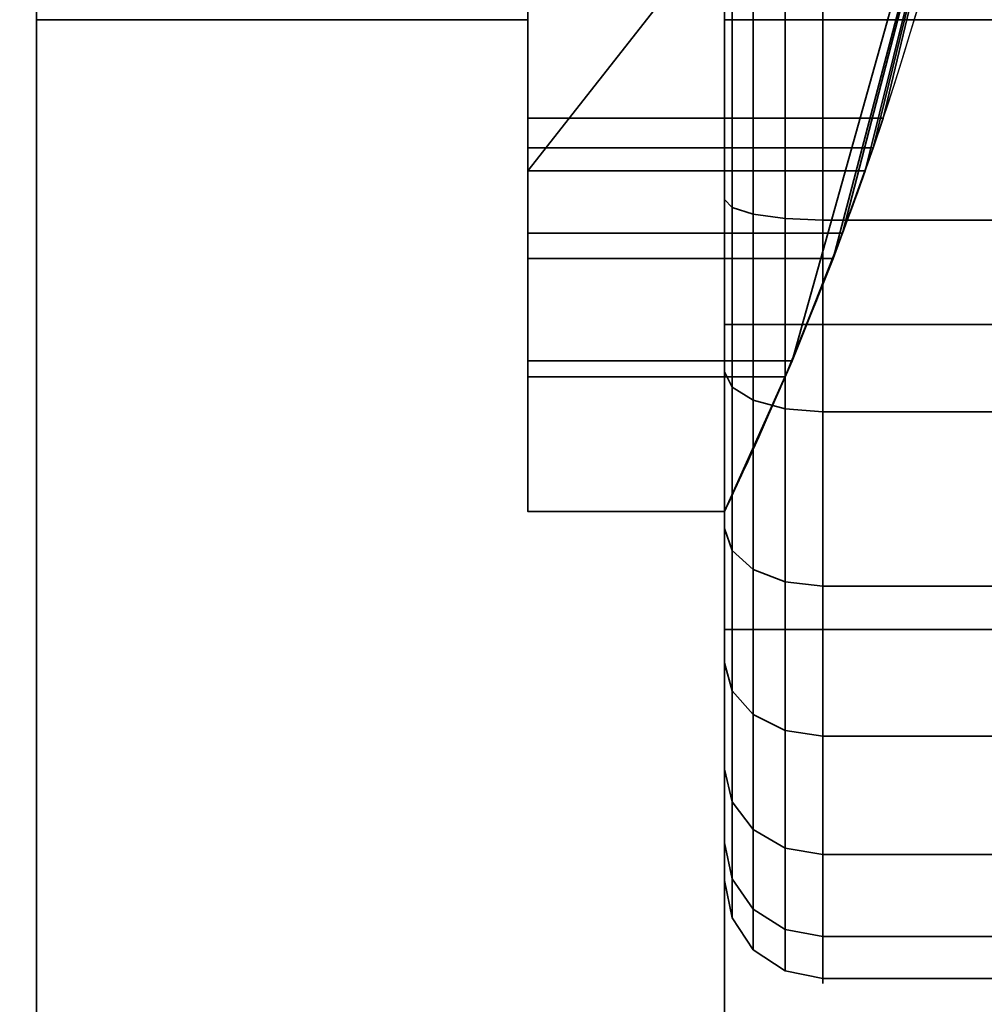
# Model space of a CAD drawing. Header units: millimetres. Extents: x -587 to 3688, y -115 to 120.
# Tile 434 of 656: x 1984 to 1989, y -37 to -32. Entities that reach past the tile are written whole.
import ezdxf

# ---------------------------------------------------------------- set-up
doc = ezdxf.new("R2010")
doc.units = ezdxf.units.MM
doc.layers.add('152', color=7, linetype='Continuous', true_color=0xffffff)

# ---------------------------------------------------------------- blocks, each defined once
blk = doc.blocks.new('UG_SURFACE_002')
at = {"layer": '152', "color": 252, "linetype": 'Continuous', "lineweight": 35}
for points in [[(2162.4999, -40, 2198), (2162.4999, 110, 2198), (837.5, 110, 2198), (837.5, -40, 2198)], [(987.5, -40, 2048.0001), (987.5, 110, 2048.0001), (2012.5, 110, 2048.0001), (2012.5, -40, 2048.0001)]]:
    blk.add_3dface(points, dxfattribs=at)
blk = doc.blocks.new('UG_SURFACE_048')
at = {"layer": '152', "color": 43, "linetype": 'Continuous', "lineweight": 35}
for points in [[(1016, 0, 2017), (1016, -49, 2017), (1984, -49, 2017), (1984, 0, 2017)], [(1984, 0, 2017), (1984, -49, 2017), (1984, -32, 27), (1984, -22, 27)], [(1016, -47), (1016, -2), (1984, -2), (1984, -47)], [(1984, -47), (1984, -2), (1984, -22.5, 14), (1984, -31.5, 14)], [(1986.5, -21.232, 28), (1986.5, -32.7679, 28), (1989.0083, -29.5753, 28), (1989.0083, -24.4247, 28)], [(1986.5, -32.7679, 28), (1986.5, -21.232, 28), (1986.5, -22, 27), (1986.5, -32, 27)], [(1984, -22, 27), (1984, -32, 27), (1986.5, -32, 27), (1986.5, -22, 27)], [(1986.5, -32.7679, 28), (1988.2158, -32.7679, 28), (1989.0083, -29.5753, 28)], [(1989.0083, -29.5753, 14), (1988.3076, -32.5, 14), (1986.5, -32.5, 14), (1986.5, -31.5, 14)], [(1988.052, -33.2144, 27.4679), (1987.8434, -33.7346, 15.8478), (1989.0083, -29.5753, 28)], [(1987.8434, -33.7346, 15.8478), (1988.1006, -33.0858, 15.4142), (1989.0083, -29.5753, 28)], [(1989.0083, -29.5753, 28), (1988.2158, -32.7679, 28), (1988.052, -33.2144, 27.4679)], [(1989.0083, -29.5753, 28), (1988.1006, -33.0858, 15.4142), (1988.256, -32.6522, 14.7654)], [(1988.256, -32.6522, 14.7654), (1989.0083, -29.5753, 14), (1989.0083, -29.5753, 28)], [(1988.256, -32.6522, 14.7654), (1988.3076, -32.5, 14), (1989.0083, -29.5753, 14)], [(1984, -32, 25), (1984, -30.2276, 25), (1986.5, -30.2276, 25), (1986.5, -32, 25)], [(1984, -31.5, 24), (1984, -30.2276, 24), (1984, -30.2276, 25), (1984, -32, 25)], [(1986.5, -32, 25), (1986.5, -30.2276, 25), (1986.5, -30.2276, 24), (1986.5, -31.5, 24)], [(1984, -49, 2), (1984, -47), (1984, -31.5, 14), (1984, -31.5, 24)], [(1984, -31.5, 24), (1984, -32, 25), (1984, -49, 2)], [(1986.5, -32, 25), (1986.5, -31.5, 24), (1986.5, -34.5, 27)], [(1986.5, -31.5, 24), (1986.5, -31.5, 14), (1986.5, -32.6522, 14.7654), (1986.5, -33.0858, 15.4142)], [(1986.5, -31.5, 14), (1986.5, -32.5, 14), (1986.5, -32.6522, 14.7654)], [(1986.5, -33.0858, 15.4142), (1986.5, -33.7346, 15.8478), (1986.5, -31.5, 24)], [(1986.5, -33.7346, 15.8478), (1986.5, -34.5, 16), (1986.5, -34.5, 27), (1986.5, -31.5, 24)], [(1984, -32, 27), (1984, -32, 25), (1986.5, -32, 25), (1986.5, -32, 27)], [(1984, -32, 25), (1984, -32, 27), (1984, -49, 2017), (1984, -49, 2)], [(1986.5, -32, 25), (1986.5, -34.5, 27), (1986.5, -33.816, 27.1206)], [(1986.5, -33.816, 27.1206), (1986.5, -33.2144, 27.4679), (1986.5, -32, 25)], [(1986.5, -33.2144, 27.4679), (1986.5, -32.7679, 28), (1986.5, -32, 27), (1986.5, -32, 25)], [(1988.256, -32.6522, 14.7654), (1986.5, -32.6522, 14.7654), (1986.5, -32.5, 14), (1988.3076, -32.5, 14)], [(1988.1006, -33.0858, 15.4142), (1986.5, -33.0858, 15.4142), (1986.5, -32.6522, 14.7654), (1988.256, -32.6522, 14.7654)], [(1988.2158, -32.7679, 28), (1986.5, -32.7679, 28), (1986.5, -33.2144, 27.4679), (1988.052, -33.2144, 27.4679)], [(1987.8434, -33.7346, 15.8478), (1986.5, -33.7346, 15.8478), (1986.5, -33.0858, 15.4142), (1988.1006, -33.0858, 15.4142)], [(1988.052, -33.2144, 27.4679), (1986.5, -33.2144, 27.4679), (1986.5, -33.816, 27.1206), (1987.8089, -33.816, 27.1206)], [(1987.8434, -33.7346, 15.8478), (1988.052, -33.2144, 27.4679), (1987.8089, -33.816, 27.1206)], [(1987.5, -34.5, 16), (1986.5, -34.5, 16), (1986.5, -33.7346, 15.8478), (1987.8434, -33.7346, 15.8478)], [(1987.5, -34.5, 16), (1987.8434, -33.7346, 15.8478), (1987.8089, -33.816, 27.1206)], [(1987.8089, -33.816, 27.1206), (1986.5, -33.816, 27.1206), (1986.5, -34.5, 27), (1987.5, -34.5, 27)], [(1987.8089, -33.816, 27.1206), (1987.5, -34.5, 27), (1987.5, -34.5, 16)], [(1987.5, -34.5, 16), (1987.5, -34.5, 27), (1986.5, -34.5, 27), (1986.5, -34.5, 16)]]:
    blk.add_3dface(points, dxfattribs=at)
blk = doc.blocks.new('UG_SURFACE_054')
at = {"layer": '152', "color": 252, "linetype": 'Continuous', "lineweight": 35}
for points in [[(1011, -46.92, 2022.5), (1989, -46.92, 2022.5), (1989, 13.92, 2022.5), (1011, 13.92, 2022.5)], [(1012.5, -46.92, 2020.9999), (1012.5, 13.92, 2020.9999), (1987.5, 13.92, 2020.9999), (1987.5, -46.92, 2020.9999)], [(1987.5, -46.92, 2020.9999), (1987.5, 13.92, 2020.9999), (1989, 13.92, 2022.5), (1989, -46.92, 2022.5)]]:
    blk.add_3dface(points, dxfattribs=at)
blk = doc.blocks.new('UG_SURFACE_055')
at = {"layer": '152', "color": 252, "linetype": 'Continuous', "lineweight": 35}
for points in [[(1987.5, -46.92, 2020.9999), (1987.5, 13.92, 2020.9999), (1987.5, 13.92, -7), (1987.5, -46.92, -7)], [(1987.5, -46.92, -7), (1987.5, 13.92, -7), (1989, 13.92, -7), (1989, -46.92, -7)], [(1987.5, 13.92, 2020.9999), (1987.5, -46.92, 2020.9999), (1989, -46.92, 2022.5), (1989, 13.92, 2022.5)]]:
    blk.add_3dface(points, dxfattribs=at)
blk = doc.blocks.new('UG_SURFACE_066')
at = {"layer": '152', "color": 18, "linetype": 'Continuous', "lineweight": 35}
for points in [[(1987.6465, -30.0666, 293.3426), (1987.6465, -32, 293.7536), (1987.8087, -32, 293.8619), (1987.8087, -30.0225, 293.4416)], [(1987.8087, -30.0225, 293.4416), (1987.8087, -32, 293.8619), (1988, -32, 293.9), (1988, -30.007, 293.4764)], [(1988, -32, 293.9), (1993, -32, 293.9), (1993, -30.007, 293.4764), (1988, -30.007, 293.4764)], [(1987.5381, -30.1325, 293.1944), (1987.5381, -32, 293.5914), (1987.6465, -32, 293.7536), (1987.6465, -30.0666, 293.3426)], [(1987.5, -30.2104, 293.0196), (1987.5, -32, 293.4), (1987.5381, -32, 293.5914), (1987.5381, -30.1325, 293.1944)], [(1987.5, -32, 293.4), (1987.5, -30.2104, 293.0196), (1987.5, -30.45, 291.6847), (1987.5, -33.55, 291.6847)], [(1987.5, -31.0852, 284.6962), (1987.5, -32.9148, 284.6962), (1987.5, -33.55, 286.3153), (1987.5, -30.45, 286.3153)], [(1991.5, -30.45, 286.3153), (1987.5, -30.45, 286.3153), (1987.5, -33.55, 286.3153), (1991.5, -33.55, 286.3153)], [(1991.5, -33.55, 291.6847), (1987.5, -33.55, 291.6847), (1987.5, -30.45, 291.6847), (1991.5, -30.45, 291.6847)], [(1987.8087, -33.0109, 284.2443), (1987.8087, -30.9891, 284.2443), (1988, -30.9812, 284.2071), (1988, -33.0188, 284.2071)], [(1988, -30.9812, 284.2071), (1993, -30.9812, 284.2071), (1993, -33.0188, 284.2071), (1988, -33.0188, 284.2071)], [(1987.5381, -32.9546, 284.509), (1987.5381, -31.0454, 284.509), (1987.6465, -31.0117, 284.3503), (1987.6465, -32.9883, 284.3503)], [(1987.6465, -32.9883, 284.3503), (1987.6465, -31.0117, 284.3503), (1987.8087, -30.9891, 284.2443), (1987.8087, -33.0109, 284.2443)], [(1987.5, -32.9148, 284.6962), (1987.5, -31.0852, 284.6962), (1987.5381, -31.0454, 284.509), (1987.5381, -32.9546, 284.509)], [(1987.5, -32, 293.4), (1987.5, -33.7896, 293.0196), (1987.5381, -33.8675, 293.1944), (1987.5381, -32, 293.5914)], [(1987.5, -33.55, 291.6847), (1987.5, -33.7896, 293.0196), (1987.5, -32, 293.4)], [(1987.5381, -32, 293.5914), (1987.5381, -33.8675, 293.1944), (1987.6465, -33.9334, 293.3426), (1987.6465, -32, 293.7536)], [(1987.6465, -32, 293.7536), (1987.6465, -33.9334, 293.3426), (1987.8087, -33.9775, 293.4416), (1987.8087, -32, 293.8619)], [(1987.8087, -32, 293.8619), (1987.8087, -33.9775, 293.4416), (1988, -33.993, 293.4764), (1988, -32, 293.9)], [(1988, -33.993, 293.4764), (1993, -33.993, 293.4764), (1993, -32, 293.9), (1988, -32, 293.9)], [(1987.5, -34.5863, 285.4403), (1987.5, -32.9148, 284.6962), (1987.5381, -32.9546, 284.509), (1987.5381, -34.6987, 285.2855)], [(1987.5, -32.9148, 284.6962), (1987.5, -34.5863, 285.4403), (1987.5, -33.55, 286.3153)], [(1987.5381, -34.6987, 285.2855), (1987.5381, -32.9546, 284.509), (1987.6465, -32.9883, 284.3503), (1987.6465, -34.7941, 285.1543)], [(1987.6465, -34.7941, 285.1543), (1987.6465, -32.9883, 284.3503), (1987.8087, -33.0109, 284.2443), (1987.8087, -34.8578, 285.0666)], [(1987.8087, -34.8578, 285.0666), (1987.8087, -33.0109, 284.2443), (1988, -33.0188, 284.2071), (1988, -34.8801, 285.0358)], [(1988, -33.0188, 284.2071), (1993, -33.0188, 284.2071), (1993, -34.8801, 285.0358), (1988, -34.8801, 285.0358)], [(1987.5, -35.1, 289), (1987.5, -33.55, 286.3153), (1987.5, -34.5863, 285.4403), (1987.5, -35.8105, 286.8)], [(1987.5, -36.1846, 290.3597), (1987.5, -35.2698, 291.9442), (1987.5, -33.55, 291.6847), (1987.5, -35.1, 289)], [(1987.5, -35.2698, 291.9442), (1987.5, -33.7896, 293.0196), (1987.5, -33.55, 291.6847)], [(1991.5, -35.1, 289), (1987.5, -35.1, 289), (1987.5, -33.55, 291.6847), (1991.5, -33.55, 291.6847)], [(1991.5, -33.55, 286.3153), (1987.5, -33.55, 286.3153), (1987.5, -35.1, 289), (1991.5, -35.1, 289)], [(1987.5, -33.7896, 293.0196), (1987.5, -35.2698, 291.9442), (1987.5381, -35.412, 292.0722), (1987.5381, -33.8675, 293.1944)], [(1987.5381, -33.8675, 293.1944), (1987.5381, -35.412, 292.0722), (1987.6465, -35.5326, 292.1807), (1987.6465, -33.9334, 293.3426)], [(1987.6465, -33.9334, 293.3426), (1987.6465, -35.5326, 292.1807), (1987.8087, -35.6131, 292.2533), (1987.8087, -33.9775, 293.4416)], [(1987.8087, -33.9775, 293.4416), (1987.8087, -35.6131, 292.2533), (1988, -35.6414, 292.2787), (1988, -33.993, 293.4764)], [(1988, -35.6414, 292.2787), (1993, -35.6414, 292.2787), (1993, -33.993, 293.4764), (1988, -33.993, 293.4764)], [(1987.5, -35.8105, 286.8), (1987.5, -34.5863, 285.4403), (1987.5381, -34.6987, 285.2855), (1987.5381, -35.9762, 286.7043)], [(1987.5381, -35.9762, 286.7043), (1987.5381, -34.6987, 285.2855), (1987.6465, -34.7941, 285.1543), (1987.6465, -36.1167, 286.6232)], [(1987.6465, -36.1167, 286.6232), (1987.6465, -34.7941, 285.1543), (1987.8087, -34.8578, 285.0666), (1987.8087, -36.2106, 286.569)], [(1987.8087, -36.2106, 286.569), (1987.8087, -34.8578, 285.0666), (1988, -34.8801, 285.0358), (1988, -36.2435, 286.55)], [(1988, -34.8801, 285.0358), (1993, -34.8801, 285.0358), (1993, -36.2435, 286.55), (1988, -36.2435, 286.55)], [(1987.5, -35.1, 289), (1987.5, -36.3759, 288.5401), (1987.5, -36.1846, 290.3597)], [(1987.5, -35.8105, 286.8), (1987.5, -36.3759, 288.5401), (1987.5, -35.1, 289)], [(1987.5, -35.2698, 291.9442), (1987.5, -36.1846, 290.3597), (1987.5381, -36.3666, 290.4188), (1987.5381, -35.412, 292.0722)], [(1987.5381, -35.412, 292.0722), (1987.5381, -36.3666, 290.4188), (1987.6465, -36.5209, 290.4689), (1987.6465, -35.5326, 292.1807)], [(1987.6465, -35.5326, 292.1807), (1987.6465, -36.5209, 290.4689), (1987.8087, -36.624, 290.5024), (1987.8087, -35.6131, 292.2533)], [(1987.8087, -35.6131, 292.2533), (1987.8087, -36.624, 290.5024), (1988, -36.6602, 290.5142), (1988, -35.6414, 292.2787)], [(1988, -36.6602, 290.5142), (1993, -36.6602, 290.5142), (1993, -35.6414, 292.2787), (1988, -35.6414, 292.2787)], [(1987.5, -36.3759, 288.5401), (1987.5, -35.8105, 286.8), (1987.5381, -35.9762, 286.7043), (1987.5381, -36.5662, 288.5201)], [(1987.5381, -36.5662, 288.5201), (1987.5381, -35.9762, 286.7043), (1987.6465, -36.1167, 286.6232), (1987.6465, -36.7275, 288.5031)], [(1987.6465, -36.7275, 288.5031), (1987.6465, -36.1167, 286.6232), (1987.8087, -36.2106, 286.569), (1987.8087, -36.8353, 288.4918)], [(1987.5, -36.1846, 290.3597), (1987.5, -36.3759, 288.5401), (1987.5381, -36.5662, 288.5201), (1987.5381, -36.3666, 290.4188)], [(1987.8087, -36.8353, 288.4918), (1987.8087, -36.2106, 286.569), (1988, -36.2435, 286.55), (1988, -36.8732, 288.4878)], [(1988, -36.2435, 286.55), (1993, -36.2435, 286.55), (1993, -36.8732, 288.4878), (1988, -36.8732, 288.4878)], [(1987.5381, -36.3666, 290.4188), (1987.5381, -36.5662, 288.5201), (1987.6465, -36.7275, 288.5031), (1987.6465, -36.5209, 290.4689)], [(1987.6465, -36.5209, 290.4689), (1987.6465, -36.7275, 288.5031), (1987.8087, -36.8353, 288.4918), (1987.8087, -36.624, 290.5024)], [(1987.8087, -36.624, 290.5024), (1987.8087, -36.8353, 288.4918), (1988, -36.8732, 288.4878), (1988, -36.6602, 290.5142)], [(1988, -36.8732, 288.4878), (1993, -36.8732, 288.4878), (1993, -36.6602, 290.5142), (1988, -36.6602, 290.5142)]]:
    blk.add_3dface(points, dxfattribs=at)
blk = doc.blocks.new('UG_SURFACE_067')
at = {"layer": '152', "color": 18, "linetype": 'Continuous', "lineweight": 35}
for points in [[(1987.6465, -30.0666, 405.3426), (1987.6465, -32, 405.7536), (1987.8087, -32, 405.8619), (1987.8087, -30.0225, 405.4416)], [(1987.8087, -30.0225, 405.4416), (1987.8087, -32, 405.8619), (1988, -32, 405.9), (1988, -30.007, 405.4764)], [(1988, -32, 405.9), (1993, -32, 405.9), (1993, -30.007, 405.4764), (1988, -30.007, 405.4764)], [(1987.5381, -30.1325, 405.1944), (1987.5381, -32, 405.5913), (1987.6465, -32, 405.7536), (1987.6465, -30.0666, 405.3426)], [(1987.5, -30.2104, 405.0196), (1987.5, -32, 405.4), (1987.5381, -32, 405.5913), (1987.5381, -30.1325, 405.1944)], [(1987.5, -32, 405.4), (1987.5, -30.2104, 405.0196), (1987.5, -30.45, 403.6847), (1987.5, -33.55, 403.6847)], [(1987.5, -31.0852, 396.6962), (1987.5, -32.9148, 396.6962), (1987.5, -33.55, 398.3153), (1987.5, -30.45, 398.3153)], [(1991.5, -33.55, 403.6847), (1987.5, -33.55, 403.6847), (1987.5, -30.45, 403.6847), (1991.5, -30.45, 403.6847)], [(1991.5, -30.45, 398.3153), (1987.5, -30.45, 398.3153), (1987.5, -33.55, 398.3153), (1991.5, -33.55, 398.3153)], [(1987.8087, -33.0109, 396.2443), (1987.8087, -30.9891, 396.2443), (1988, -30.9812, 396.2071), (1988, -33.0188, 396.2071)], [(1988, -30.9812, 396.2071), (1993, -30.9812, 396.2071), (1993, -33.0188, 396.2071), (1988, -33.0188, 396.2071)], [(1987.5381, -32.9546, 396.509), (1987.5381, -31.0454, 396.509), (1987.6465, -31.0117, 396.3503), (1987.6465, -32.9883, 396.3503)], [(1987.6465, -32.9883, 396.3503), (1987.6465, -31.0117, 396.3503), (1987.8087, -30.9891, 396.2443), (1987.8087, -33.0109, 396.2443)], [(1987.5, -32.9148, 396.6962), (1987.5, -31.0852, 396.6962), (1987.5381, -31.0454, 396.509), (1987.5381, -32.9546, 396.509)], [(1987.5, -32, 405.4), (1987.5, -33.7896, 405.0196), (1987.5381, -33.8675, 405.1944), (1987.5381, -32, 405.5913)], [(1987.5, -33.55, 403.6847), (1987.5, -33.7896, 405.0196), (1987.5, -32, 405.4)], [(1987.5381, -32, 405.5913), (1987.5381, -33.8675, 405.1944), (1987.6465, -33.9334, 405.3426), (1987.6465, -32, 405.7536)], [(1987.6465, -32, 405.7536), (1987.6465, -33.9334, 405.3426), (1987.8087, -33.9775, 405.4416), (1987.8087, -32, 405.8619)], [(1987.8087, -32, 405.8619), (1987.8087, -33.9775, 405.4416), (1988, -33.993, 405.4764), (1988, -32, 405.9)], [(1988, -33.993, 405.4764), (1993, -33.993, 405.4764), (1993, -32, 405.9), (1988, -32, 405.9)], [(1987.5, -34.5863, 397.4403), (1987.5, -32.9148, 396.6962), (1987.5381, -32.9546, 396.509), (1987.5381, -34.6987, 397.2855)], [(1987.5, -32.9148, 396.6962), (1987.5, -34.5863, 397.4403), (1987.5, -33.55, 398.3153)], [(1987.5381, -34.6987, 397.2855), (1987.5381, -32.9546, 396.509), (1987.6465, -32.9883, 396.3503), (1987.6465, -34.7941, 397.1543)], [(1987.6465, -34.7941, 397.1543), (1987.6465, -32.9883, 396.3503), (1987.8087, -33.0109, 396.2443), (1987.8087, -34.8578, 397.0666)], [(1987.8087, -34.8578, 397.0666), (1987.8087, -33.0109, 396.2443), (1988, -33.0188, 396.2071), (1988, -34.8801, 397.0358)], [(1988, -33.0188, 396.2071), (1993, -33.0188, 396.2071), (1993, -34.8801, 397.0358), (1988, -34.8801, 397.0358)], [(1987.5, -36.1846, 402.3597), (1987.5, -35.2698, 403.9442), (1987.5, -33.55, 403.6847), (1987.5, -35.1, 401)], [(1987.5, -35.1, 401), (1987.5, -33.55, 398.3153), (1987.5, -34.5863, 397.4403), (1987.5, -35.8105, 398.8)], [(1987.5, -35.2698, 403.9442), (1987.5, -33.7896, 405.0196), (1987.5, -33.55, 403.6847)], [(1991.5, -33.55, 398.3153), (1987.5, -33.55, 398.3153), (1987.5, -35.1, 401), (1991.5, -35.1, 401)], [(1991.5, -35.1, 401), (1987.5, -35.1, 401), (1987.5, -33.55, 403.6847), (1991.5, -33.55, 403.6847)], [(1987.5, -33.7896, 405.0196), (1987.5, -35.2698, 403.9442), (1987.5381, -35.412, 404.0722), (1987.5381, -33.8675, 405.1944)], [(1987.5381, -33.8675, 405.1944), (1987.5381, -35.412, 404.0722), (1987.6465, -35.5326, 404.1807), (1987.6465, -33.9334, 405.3426)], [(1987.6465, -33.9334, 405.3426), (1987.6465, -35.5326, 404.1807), (1987.8087, -35.6131, 404.2533), (1987.8087, -33.9775, 405.4416)], [(1987.8087, -33.9775, 405.4416), (1987.8087, -35.6131, 404.2533), (1988, -35.6414, 404.2787), (1988, -33.993, 405.4764)], [(1988, -35.6414, 404.2787), (1993, -35.6414, 404.2787), (1993, -33.993, 405.4764), (1988, -33.993, 405.4764)], [(1987.5, -35.8105, 398.8), (1987.5, -34.5863, 397.4403), (1987.5381, -34.6987, 397.2855), (1987.5381, -35.9762, 398.7043)], [(1987.5381, -35.9762, 398.7043), (1987.5381, -34.6987, 397.2855), (1987.6465, -34.7941, 397.1543), (1987.6465, -36.1167, 398.6232)], [(1987.6465, -36.1167, 398.6232), (1987.6465, -34.7941, 397.1543), (1987.8087, -34.8578, 397.0666), (1987.8087, -36.2106, 398.569)], [(1987.8087, -36.2106, 398.569), (1987.8087, -34.8578, 397.0666), (1988, -34.8801, 397.0358), (1988, -36.2435, 398.55)], [(1988, -34.8801, 397.0358), (1993, -34.8801, 397.0358), (1993, -36.2435, 398.55), (1988, -36.2435, 398.55)], [(1987.5, -35.1, 401), (1987.5, -36.3759, 400.5401), (1987.5, -36.1846, 402.3597)], [(1987.5, -35.8105, 398.8), (1987.5, -36.3759, 400.5401), (1987.5, -35.1, 401)], [(1987.5, -35.2698, 403.9442), (1987.5, -36.1846, 402.3597), (1987.5381, -36.3666, 402.4188), (1987.5381, -35.412, 404.0722)], [(1987.5381, -35.412, 404.0722), (1987.5381, -36.3666, 402.4188), (1987.6465, -36.5209, 402.4689), (1987.6465, -35.5326, 404.1807)], [(1987.6465, -35.5326, 404.1807), (1987.6465, -36.5209, 402.4689), (1987.8087, -36.624, 402.5024), (1987.8087, -35.6131, 404.2533)], [(1987.8087, -35.6131, 404.2533), (1987.8087, -36.624, 402.5024), (1988, -36.6602, 402.5142), (1988, -35.6414, 404.2787)], [(1988, -36.6602, 402.5142), (1993, -36.6602, 402.5142), (1993, -35.6414, 404.2787), (1988, -35.6414, 404.2787)], [(1987.5, -36.3759, 400.5401), (1987.5, -35.8105, 398.8), (1987.5381, -35.9762, 398.7043), (1987.5381, -36.5662, 400.5201)], [(1987.5381, -36.5662, 400.5201), (1987.5381, -35.9762, 398.7043), (1987.6465, -36.1167, 398.6232), (1987.6465, -36.7275, 400.5031)], [(1987.6465, -36.7275, 400.5031), (1987.6465, -36.1167, 398.6232), (1987.8087, -36.2106, 398.569), (1987.8087, -36.8353, 400.4918)], [(1987.5, -36.1846, 402.3597), (1987.5, -36.3759, 400.5401), (1987.5381, -36.5662, 400.5201), (1987.5381, -36.3666, 402.4188)], [(1987.8087, -36.8353, 400.4918), (1987.8087, -36.2106, 398.569), (1988, -36.2435, 398.55), (1988, -36.8732, 400.4878)], [(1988, -36.2435, 398.55), (1993, -36.2435, 398.55), (1993, -36.8732, 400.4878), (1988, -36.8732, 400.4878)], [(1987.5381, -36.3666, 402.4188), (1987.5381, -36.5662, 400.5201), (1987.6465, -36.7275, 400.5031), (1987.6465, -36.5209, 402.4689)], [(1987.6465, -36.5209, 402.4689), (1987.6465, -36.7275, 400.5031), (1987.8087, -36.8353, 400.4918), (1987.8087, -36.624, 402.5024)], [(1987.8087, -36.624, 402.5024), (1987.8087, -36.8353, 400.4918), (1988, -36.8732, 400.4878), (1988, -36.6602, 402.5142)], [(1988, -36.8732, 400.4878), (1993, -36.8732, 400.4878), (1993, -36.6602, 402.5142), (1988, -36.6602, 402.5142)]]:
    blk.add_3dface(points, dxfattribs=at)
blk = doc.blocks.new('UG_SURFACE_077')
at = {"layer": '152', "color": 18, "linetype": 'Continuous', "lineweight": 35}
for points in [[(1987.6465, -30.0666, 1728.3425), (1987.6465, -32, 1728.7536), (1987.8087, -32, 1728.8619), (1987.8087, -30.0225, 1728.4416)], [(1987.8087, -30.0225, 1728.4416), (1987.8087, -32, 1728.8619), (1988, -32, 1728.9), (1988, -30.007, 1728.4764)], [(1988, -32, 1728.9), (1993, -32, 1728.9), (1993, -30.007, 1728.4764), (1988, -30.007, 1728.4764)], [(1987.5381, -30.1325, 1728.1944), (1987.5381, -32, 1728.5913), (1987.6465, -32, 1728.7536), (1987.6465, -30.0666, 1728.3425)], [(1987.5, -30.2104, 1728.0196), (1987.5, -32, 1728.4), (1987.5381, -32, 1728.5913), (1987.5381, -30.1325, 1728.1944)], [(1987.5, -32, 1728.4), (1987.5, -30.2104, 1728.0196), (1987.5, -30.45, 1726.6847), (1987.5, -33.55, 1726.6847)], [(1987.5, -31.0852, 1719.6962), (1987.5, -32.9148, 1719.6962), (1987.5, -33.55, 1721.3153), (1987.5, -30.45, 1721.3153)], [(1991.5, -30.45, 1721.3153), (1987.5, -30.45, 1721.3153), (1987.5, -33.55, 1721.3153), (1991.5, -33.55, 1721.3153)], [(1991.5, -33.55, 1726.6847), (1987.5, -33.55, 1726.6847), (1987.5, -30.45, 1726.6847), (1991.5, -30.45, 1726.6847)], [(1987.8087, -33.0109, 1719.2444), (1987.8087, -30.9891, 1719.2444), (1988, -30.9812, 1719.207), (1988, -33.0188, 1719.207)], [(1988, -30.9812, 1719.207), (1993, -30.9812, 1719.207), (1993, -33.0188, 1719.207), (1988, -33.0188, 1719.207)], [(1987.5381, -32.9546, 1719.509), (1987.5381, -31.0454, 1719.509), (1987.6465, -31.0117, 1719.3503), (1987.6465, -32.9883, 1719.3503)], [(1987.6465, -32.9883, 1719.3503), (1987.6465, -31.0117, 1719.3503), (1987.8087, -30.9891, 1719.2444), (1987.8087, -33.0109, 1719.2444)], [(1987.5, -32.9148, 1719.6962), (1987.5, -31.0852, 1719.6962), (1987.5381, -31.0454, 1719.509), (1987.5381, -32.9546, 1719.509)], [(1987.5, -32, 1728.4), (1987.5, -33.7896, 1728.0196), (1987.5381, -33.8675, 1728.1944), (1987.5381, -32, 1728.5913)], [(1987.5, -33.55, 1726.6847), (1987.5, -33.7896, 1728.0196), (1987.5, -32, 1728.4)], [(1987.5381, -32, 1728.5913), (1987.5381, -33.8675, 1728.1944), (1987.6465, -33.9334, 1728.3425), (1987.6465, -32, 1728.7536)], [(1987.6465, -32, 1728.7536), (1987.6465, -33.9334, 1728.3425), (1987.8087, -33.9775, 1728.4416), (1987.8087, -32, 1728.8619)], [(1987.8087, -32, 1728.8619), (1987.8087, -33.9775, 1728.4416), (1988, -33.993, 1728.4764), (1988, -32, 1728.9)], [(1988, -33.993, 1728.4764), (1993, -33.993, 1728.4764), (1993, -32, 1728.9), (1988, -32, 1728.9)], [(1987.5, -34.5863, 1720.4403), (1987.5, -32.9148, 1719.6962), (1987.5381, -32.9546, 1719.509), (1987.5381, -34.6987, 1720.2855)], [(1987.5, -32.9148, 1719.6962), (1987.5, -34.5863, 1720.4403), (1987.5, -33.55, 1721.3153)], [(1987.5381, -34.6987, 1720.2855), (1987.5381, -32.9546, 1719.509), (1987.6465, -32.9883, 1719.3503), (1987.6465, -34.7941, 1720.1543)], [(1987.6465, -34.7941, 1720.1543), (1987.6465, -32.9883, 1719.3503), (1987.8087, -33.0109, 1719.2444), (1987.8087, -34.8578, 1720.0667)], [(1987.8087, -34.8578, 1720.0667), (1987.8087, -33.0109, 1719.2444), (1988, -33.0188, 1719.207), (1988, -34.8801, 1720.0358)], [(1988, -33.0188, 1719.207), (1993, -33.0188, 1719.207), (1993, -34.8801, 1720.0358), (1988, -34.8801, 1720.0358)], [(1987.5, -33.55, 1721.3153), (1987.5, -34.5863, 1720.4403), (1987.5, -35.8105, 1721.8)], [(1987.5, -33.55, 1726.6847), (1987.5, -35.1, 1724), (1987.5, -36.1846, 1725.3597), (1987.5, -35.2698, 1726.9442)], [(1987.5, -35.8105, 1721.8), (1987.5, -36.3759, 1723.5401), (1987.5, -35.1, 1724), (1987.5, -33.55, 1721.3153)], [(1987.5, -35.2698, 1726.9442), (1987.5, -33.7896, 1728.0196), (1987.5, -33.55, 1726.6847)], [(1991.5, -35.1, 1724), (1987.5, -35.1, 1724), (1987.5, -33.55, 1726.6847), (1991.5, -33.55, 1726.6847)], [(1991.5, -33.55, 1721.3153), (1987.5, -33.55, 1721.3153), (1987.5, -35.1, 1724), (1991.5, -35.1, 1724)], [(1987.5, -33.7896, 1728.0196), (1987.5, -35.2698, 1726.9442), (1987.5381, -35.412, 1727.0722), (1987.5381, -33.8675, 1728.1944)], [(1987.5381, -33.8675, 1728.1944), (1987.5381, -35.412, 1727.0722), (1987.6465, -35.5326, 1727.1807), (1987.6465, -33.9334, 1728.3425)], [(1987.6465, -33.9334, 1728.3425), (1987.6465, -35.5326, 1727.1807), (1987.8087, -35.6131, 1727.2533), (1987.8087, -33.9775, 1728.4416)], [(1987.8087, -33.9775, 1728.4416), (1987.8087, -35.6131, 1727.2533), (1988, -35.6414, 1727.2787), (1988, -33.993, 1728.4764)], [(1988, -35.6414, 1727.2787), (1993, -35.6414, 1727.2787), (1993, -33.993, 1728.4764), (1988, -33.993, 1728.4764)], [(1987.5, -35.8105, 1721.8), (1987.5, -34.5863, 1720.4403), (1987.5381, -34.6987, 1720.2855), (1987.5381, -35.9762, 1721.7044)], [(1987.5381, -35.9762, 1721.7044), (1987.5381, -34.6987, 1720.2855), (1987.6465, -34.7941, 1720.1543), (1987.6465, -36.1167, 1721.6232)], [(1987.6465, -36.1167, 1721.6232), (1987.6465, -34.7941, 1720.1543), (1987.8087, -34.8578, 1720.0667), (1987.8087, -36.2106, 1721.5691)], [(1987.8087, -36.2106, 1721.5691), (1987.8087, -34.8578, 1720.0667), (1988, -34.8801, 1720.0358), (1988, -36.2435, 1721.55)], [(1988, -34.8801, 1720.0358), (1993, -34.8801, 1720.0358), (1993, -36.2435, 1721.55), (1988, -36.2435, 1721.55)], [(1987.5, -35.1, 1724), (1987.5, -36.3759, 1723.5401), (1987.5, -36.1846, 1725.3597)], [(1987.5, -35.2698, 1726.9442), (1987.5, -36.1846, 1725.3597), (1987.5381, -36.3666, 1725.4188), (1987.5381, -35.412, 1727.0722)], [(1987.5381, -35.412, 1727.0722), (1987.5381, -36.3666, 1725.4188), (1987.6465, -36.5209, 1725.4689), (1987.6465, -35.5326, 1727.1807)], [(1987.6465, -35.5326, 1727.1807), (1987.6465, -36.5209, 1725.4689), (1987.8087, -36.624, 1725.5024), (1987.8087, -35.6131, 1727.2533)], [(1987.8087, -35.6131, 1727.2533), (1987.8087, -36.624, 1725.5024), (1988, -36.6602, 1725.5142), (1988, -35.6414, 1727.2787)], [(1988, -36.6602, 1725.5142), (1993, -36.6602, 1725.5142), (1993, -35.6414, 1727.2787), (1988, -35.6414, 1727.2787)], [(1987.5, -36.3759, 1723.5401), (1987.5, -35.8105, 1721.8), (1987.5381, -35.9762, 1721.7044), (1987.5381, -36.5662, 1723.52)], [(1987.5381, -36.5662, 1723.52), (1987.5381, -35.9762, 1721.7044), (1987.6465, -36.1167, 1721.6232), (1987.6465, -36.7275, 1723.5031)], [(1987.6465, -36.7275, 1723.5031), (1987.6465, -36.1167, 1721.6232), (1987.8087, -36.2106, 1721.5691), (1987.8087, -36.8353, 1723.4918)], [(1987.5, -36.1846, 1725.3597), (1987.5, -36.3759, 1723.5401), (1987.5381, -36.5662, 1723.52), (1987.5381, -36.3666, 1725.4188)], [(1987.8087, -36.8353, 1723.4918), (1987.8087, -36.2106, 1721.5691), (1988, -36.2435, 1721.55), (1988, -36.8732, 1723.4879)], [(1988, -36.2435, 1721.55), (1993, -36.2435, 1721.55), (1993, -36.8732, 1723.4879), (1988, -36.8732, 1723.4879)], [(1987.5381, -36.3666, 1725.4188), (1987.5381, -36.5662, 1723.52), (1987.6465, -36.7275, 1723.5031), (1987.6465, -36.5209, 1725.4689)], [(1987.6465, -36.5209, 1725.4689), (1987.6465, -36.7275, 1723.5031), (1987.8087, -36.8353, 1723.4918), (1987.8087, -36.624, 1725.5024)], [(1987.8087, -36.624, 1725.5024), (1987.8087, -36.8353, 1723.4918), (1988, -36.8732, 1723.4879), (1988, -36.6602, 1725.5142)], [(1988, -36.8732, 1723.4879), (1993, -36.8732, 1723.4879), (1993, -36.6602, 1725.5142), (1988, -36.6602, 1725.5142)]]:
    blk.add_3dface(points, dxfattribs=at)
blk = doc.blocks.new('UG_SURFACE_078')
at = {"layer": '152', "color": 18, "linetype": 'Continuous', "lineweight": 35}
for points in [[(1987.6465, -30.0666, 1840.3426), (1987.6465, -32, 1840.7536), (1987.8087, -32, 1840.8619), (1987.8087, -30.0225, 1840.4416)], [(1987.8087, -30.0225, 1840.4416), (1987.8087, -32, 1840.8619), (1988, -32, 1840.8999), (1988, -30.007, 1840.4764)], [(1988, -32, 1840.8999), (1993, -32, 1840.8999), (1993, -30.007, 1840.4764), (1988, -30.007, 1840.4764)], [(1987.5381, -30.1325, 1840.1943), (1987.5381, -32, 1840.5913), (1987.6465, -32, 1840.7536), (1987.6465, -30.0666, 1840.3426)], [(1987.5, -30.2104, 1840.0196), (1987.5, -32, 1840.4), (1987.5381, -32, 1840.5913), (1987.5381, -30.1325, 1840.1943)], [(1987.5, -32, 1840.4), (1987.5, -30.2104, 1840.0196), (1987.5, -30.45, 1838.6847), (1987.5, -33.55, 1838.6847)], [(1987.5, -31.0852, 1831.6962), (1987.5, -32.9148, 1831.6962), (1987.5, -33.55, 1833.3154), (1987.5, -30.45, 1833.3154)], [(1991.5, -33.55, 1838.6847), (1987.5, -33.55, 1838.6847), (1987.5, -30.45, 1838.6847), (1991.5, -30.45, 1838.6847)], [(1991.5, -30.45, 1833.3154), (1987.5, -30.45, 1833.3154), (1987.5, -33.55, 1833.3154), (1991.5, -33.55, 1833.3154)], [(1987.8087, -33.0109, 1831.2443), (1987.8087, -30.9891, 1831.2443), (1988, -30.9812, 1831.207), (1988, -33.0188, 1831.207)], [(1988, -30.9812, 1831.207), (1993, -30.9812, 1831.207), (1993, -33.0188, 1831.207), (1988, -33.0188, 1831.207)], [(1987.5381, -32.9546, 1831.509), (1987.5381, -31.0454, 1831.509), (1987.6465, -31.0117, 1831.3503), (1987.6465, -32.9883, 1831.3503)], [(1987.6465, -32.9883, 1831.3503), (1987.6465, -31.0117, 1831.3503), (1987.8087, -30.9891, 1831.2443), (1987.8087, -33.0109, 1831.2443)], [(1987.5, -32.9148, 1831.6962), (1987.5, -31.0852, 1831.6962), (1987.5381, -31.0454, 1831.509), (1987.5381, -32.9546, 1831.509)], [(1987.5, -32, 1840.4), (1987.5, -33.7896, 1840.0196), (1987.5381, -33.8675, 1840.1943), (1987.5381, -32, 1840.5913)], [(1987.5, -33.55, 1838.6847), (1987.5, -33.7896, 1840.0196), (1987.5, -32, 1840.4)], [(1987.5381, -32, 1840.5913), (1987.5381, -33.8675, 1840.1943), (1987.6465, -33.9334, 1840.3426), (1987.6465, -32, 1840.7536)], [(1987.6465, -32, 1840.7536), (1987.6465, -33.9334, 1840.3426), (1987.8087, -33.9775, 1840.4416), (1987.8087, -32, 1840.8619)], [(1987.8087, -32, 1840.8619), (1987.8087, -33.9775, 1840.4416), (1988, -33.993, 1840.4764), (1988, -32, 1840.8999)], [(1988, -33.993, 1840.4764), (1993, -33.993, 1840.4764), (1993, -32, 1840.8999), (1988, -32, 1840.8999)], [(1987.5, -34.5863, 1832.4404), (1987.5, -32.9148, 1831.6962), (1987.5381, -32.9546, 1831.509), (1987.5381, -34.6987, 1832.2855)], [(1987.5, -32.9148, 1831.6962), (1987.5, -34.5863, 1832.4404), (1987.5, -33.55, 1833.3154)], [(1987.5381, -34.6987, 1832.2855), (1987.5381, -32.9546, 1831.509), (1987.6465, -32.9883, 1831.3503), (1987.6465, -34.7941, 1832.1543)], [(1987.6465, -34.7941, 1832.1543), (1987.6465, -32.9883, 1831.3503), (1987.8087, -33.0109, 1831.2443), (1987.8087, -34.8578, 1832.0667)], [(1987.8087, -34.8578, 1832.0667), (1987.8087, -33.0109, 1831.2443), (1988, -33.0188, 1831.207), (1988, -34.8801, 1832.0358)], [(1988, -33.0188, 1831.207), (1993, -33.0188, 1831.207), (1993, -34.8801, 1832.0358), (1988, -34.8801, 1832.0358)], [(1987.5, -33.55, 1838.6847), (1987.5, -35.1, 1836), (1987.5, -36.1846, 1837.3597), (1987.5, -35.2698, 1838.9442)], [(1987.5, -35.1, 1836), (1987.5, -33.55, 1833.3154), (1987.5, -34.5863, 1832.4404), (1987.5, -35.8105, 1833.8)], [(1987.5, -35.2698, 1838.9442), (1987.5, -33.7896, 1840.0196), (1987.5, -33.55, 1838.6847)], [(1991.5, -33.55, 1833.3154), (1987.5, -33.55, 1833.3154), (1987.5, -35.1, 1836), (1991.5, -35.1, 1836)], [(1991.5, -35.1, 1836), (1987.5, -35.1, 1836), (1987.5, -33.55, 1838.6847), (1991.5, -33.55, 1838.6847)], [(1987.5, -33.7896, 1840.0196), (1987.5, -35.2698, 1838.9442), (1987.5381, -35.412, 1839.0722), (1987.5381, -33.8675, 1840.1943)], [(1987.5381, -33.8675, 1840.1943), (1987.5381, -35.412, 1839.0722), (1987.6465, -35.5326, 1839.1807), (1987.6465, -33.9334, 1840.3426)], [(1987.6465, -33.9334, 1840.3426), (1987.6465, -35.5326, 1839.1807), (1987.8087, -35.6131, 1839.2533), (1987.8087, -33.9775, 1840.4416)], [(1987.8087, -33.9775, 1840.4416), (1987.8087, -35.6131, 1839.2533), (1988, -35.6414, 1839.2787), (1988, -33.993, 1840.4764)], [(1988, -35.6414, 1839.2787), (1993, -35.6414, 1839.2787), (1993, -33.993, 1840.4764), (1988, -33.993, 1840.4764)], [(1987.5, -35.8105, 1833.8), (1987.5, -34.5863, 1832.4404), (1987.5381, -34.6987, 1832.2855), (1987.5381, -35.9762, 1833.7044)], [(1987.5381, -35.9762, 1833.7044), (1987.5381, -34.6987, 1832.2855), (1987.6465, -34.7941, 1832.1543), (1987.6465, -36.1167, 1833.6232)], [(1987.6465, -36.1167, 1833.6232), (1987.6465, -34.7941, 1832.1543), (1987.8087, -34.8578, 1832.0667), (1987.8087, -36.2106, 1833.569)], [(1987.8087, -36.2106, 1833.569), (1987.8087, -34.8578, 1832.0667), (1988, -34.8801, 1832.0358), (1988, -36.2435, 1833.55)], [(1988, -34.8801, 1832.0358), (1993, -34.8801, 1832.0358), (1993, -36.2435, 1833.55), (1988, -36.2435, 1833.55)], [(1987.5, -35.1, 1836), (1987.5, -36.3759, 1835.5401), (1987.5, -36.1846, 1837.3597)], [(1987.5, -35.8105, 1833.8), (1987.5, -36.3759, 1835.5401), (1987.5, -35.1, 1836)], [(1987.5, -35.2698, 1838.9442), (1987.5, -36.1846, 1837.3597), (1987.5381, -36.3666, 1837.4188), (1987.5381, -35.412, 1839.0722)], [(1987.5381, -35.412, 1839.0722), (1987.5381, -36.3666, 1837.4188), (1987.6465, -36.5209, 1837.469), (1987.6465, -35.5326, 1839.1807)], [(1987.6465, -35.5326, 1839.1807), (1987.6465, -36.5209, 1837.469), (1987.8087, -36.624, 1837.5025), (1987.8087, -35.6131, 1839.2533)], [(1987.8087, -35.6131, 1839.2533), (1987.8087, -36.624, 1837.5025), (1988, -36.6602, 1837.5142), (1988, -35.6414, 1839.2787)], [(1988, -36.6602, 1837.5142), (1993, -36.6602, 1837.5142), (1993, -35.6414, 1839.2787), (1988, -35.6414, 1839.2787)], [(1987.5, -36.3759, 1835.5401), (1987.5, -35.8105, 1833.8), (1987.5381, -35.9762, 1833.7044), (1987.5381, -36.5662, 1835.52)], [(1987.5381, -36.5662, 1835.52), (1987.5381, -35.9762, 1833.7044), (1987.6465, -36.1167, 1833.6232), (1987.6465, -36.7275, 1835.5031)], [(1987.6465, -36.7275, 1835.5031), (1987.6465, -36.1167, 1833.6232), (1987.8087, -36.2106, 1833.569), (1987.8087, -36.8353, 1835.4918)], [(1987.5, -36.1846, 1837.3597), (1987.5, -36.3759, 1835.5401), (1987.5381, -36.5662, 1835.52), (1987.5381, -36.3666, 1837.4188)], [(1987.8087, -36.8353, 1835.4918), (1987.8087, -36.2106, 1833.569), (1988, -36.2435, 1833.55), (1988, -36.8732, 1835.4878)], [(1988, -36.2435, 1833.55), (1993, -36.2435, 1833.55), (1993, -36.8732, 1835.4878), (1988, -36.8732, 1835.4878)], [(1987.5381, -36.3666, 1837.4188), (1987.5381, -36.5662, 1835.52), (1987.6465, -36.7275, 1835.5031), (1987.6465, -36.5209, 1837.469)], [(1987.6465, -36.5209, 1837.469), (1987.6465, -36.7275, 1835.5031), (1987.8087, -36.8353, 1835.4918), (1987.8087, -36.624, 1837.5025)], [(1987.8087, -36.624, 1837.5025), (1987.8087, -36.8353, 1835.4918), (1988, -36.8732, 1835.4878), (1988, -36.6602, 1837.5142)], [(1988, -36.8732, 1835.4878), (1993, -36.8732, 1835.4878), (1993, -36.6602, 1837.5142), (1988, -36.6602, 1837.5142)]]:
    blk.add_3dface(points, dxfattribs=at)

msp = doc.modelspace()

# ---------------------------------------------------------------- linework, layer by layer
at = {"layer": '152', "color": 252, "linetype": 'Continuous', "lineweight": -3, "true_color": 0x939598}
for p, q in [((1987.5, -46.92, 2021), (1987.5, 13.92, 2021)), ((1987.5, -46.92, -7), (1987.5, 13.92, -7)), ((1987.5, -46.92, 2021), (1987.5, 13.92, 2021)), ((1984, 0, 2017), (1984, -49, 2017)), ((1984, -2), (1984, -47)), ((1986.5, -21.2321, 28), (1986.5, -32.7679, 28)), ((1987.5, -33.55, 286.3153), (1987.5, -30.45, 286.3153)), ((1987.5, -30.45, 291.6847), (1987.5, -33.55, 291.6847)), ((1987.5, -30.45, 398.3153), (1987.5, -33.55, 398.3153)), ((1987.5, -33.55, 403.6847), (1987.5, -30.45, 403.6847)), ((1987.5, -30.45, 1833.3153), (1987.5, -33.55, 1833.3153)), ((1987.5, -33.55, 1838.6847), (1987.5, -30.45, 1838.6847)), ((1987.5, -33.55, 1721.3153), (1987.5, -30.45, 1721.3153)), ((1987.5, -30.45, 1726.6847), (1987.5, -33.55, 1726.6847)), ((1986.5, -32.5, 14), (1986.5, -31.5, 14)), ((1988.3076, -32.5, 14), (1986.5, -32.5, 14)), ((1988.2158, -32.7679, 28), (1986.5, -32.7679, 28)), ((1987.5, -33.55, 291.6847), (1987.5, -35.1, 289)), ((1991.5, -33.55, 286.3153), (1987.5, -33.55, 286.3153)), ((1987.5, -35.1, 289), (1987.5, -33.55, 286.3153)), ((1987.5, -33.55, 398.3153), (1987.5, -35.1, 401)), ((1991.5, -33.55, 403.6847), (1987.5, -33.55, 403.6847)), ((1991.5, -33.55, 398.3153), (1987.5, -33.55, 398.3153)), ((1987.5, -35.1, 401), (1987.5, -33.55, 403.6847)), ((1991.5, -33.55, 291.6847), (1987.5, -33.55, 291.6847)), ((1987.5, -35.1, 1724), (1987.5, -33.55, 1721.3153)), ((1987.5, -33.55, 1833.3153), (1987.5, -35.1, 1836)), ((1991.5, -33.55, 1726.6847), (1987.5, -33.55, 1726.6847)), ((1987.5, -33.55, 1726.6847), (1987.5, -35.1, 1724)), ((1991.5, -33.55, 1721.3153), (1987.5, -33.55, 1721.3153)), ((1987.5, -35.1, 1836), (1987.5, -33.55, 1838.6847)), ((1991.5, -33.55, 1833.3153), (1987.5, -33.55, 1833.3153)), ((1991.5, -33.55, 1838.6847), (1987.5, -33.55, 1838.6847)), ((1987.5, -34.5, 16), (1986.5, -34.5, 16)), ((1986.5, -34.5, 27), (1986.5, -34.5, 16)), ((1987.5, -34.5, 27), (1986.5, -34.5, 27)), ((1987.5, -34.5, 16), (1987.5, -34.5, 27)), ((1991.5, -35.1, 401), (1987.5, -35.1, 401)), ((1991.5, -35.1, 289), (1987.5, -35.1, 289)), ((1991.5, -35.1, 1836), (1987.5, -35.1, 1836)), ((1991.5, -35.1, 1724), (1987.5, -35.1, 1724))]:
    msp.add_line(p, q, dxfattribs=at)
at = {"layer": '152', "color": 252, "linetype": 'Continuous', "lineweight": -3, "true_color": 0x939598, "extrusion": (-1, 0, 0)}
for centre, radius in [((32, 289, -1988), 4.9), ((32, 1724, -1988), 4.9), ((32, 401, -1987.5), 4.4), ((32, 1836, -1987.5), 4.4)]:
    msp.add_circle(centre, radius, dxfattribs=at)
at = {"layer": '152', "color": 252, "linetype": 'Continuous', "lineweight": -3, "true_color": 0x939598, "extrusion": (1, 0, 0)}
for centre, radius in [((-32, 401, 1988), 4.9), ((-32, 1836, 1988), 4.9), ((-32, 289, 1987.5), 4.4), ((-32, 1724, 1987.5), 4.4)]:
    msp.add_circle(centre, radius, dxfattribs=at)
at = {"layer": '152', "color": 252, "linetype": 'Continuous', "lineweight": -3, "true_color": 0x939598}
for centre, start, end in [((1971.8059, -27, 28), 340.63387, 19.36613), ((1971.8059, -27, 14), 341.5668, 18.4332)]:
    msp.add_arc(centre, 17.3941, start, end, dxfattribs=at)
at = {"layer": '152', "color": 252, "linetype": 'Continuous', "lineweight": -3, "true_color": 0x939598, "extrusion": (-1, 0, 0)}
for centre, start, end in [((34.5, 14, -1986.5), 90, 180), ((34.5, 29, -1986.5), 210, 270)]:
    msp.add_arc(centre, 2, start, end, dxfattribs=at)
at = {"layer": '152', "color": 252, "linetype": 'Continuous', "lineweight": -3, "true_color": 0x939598}
msp.add_open_spline([(1987.5, -34.5, 16), (1987.7371, -34.0038, 16), (1987.9441, -33.5023, 15.8121), (1988.2316, -32.7374, 15.0828), (1988.3076, -32.5, 14.5514), (1988.3076, -32.5, 14)], degree=3, knots=[0, 0, 0, 0, 0.5, 0.5, 1, 1, 1, 1], dxfattribs=at)
msp.add_open_spline([(1988.2158, -32.7679, 28), (1988.0865, -33.1359, 27.3628), (1987.8215, -33.8272, 27), (1987.5, -34.5, 27)], degree=3, dxfattribs=at)

# ---------------------------------------------------------------- block references
for name in ['UG_SURFACE_054', 'UG_SURFACE_055', 'UG_SURFACE_002', 'UG_SURFACE_048', 'UG_SURFACE_066', 'UG_SURFACE_067', 'UG_SURFACE_077', 'UG_SURFACE_078']:
    msp.add_blockref(name, (0, 0), dxfattribs=at)

doc.saveas('drawing.dxf')
